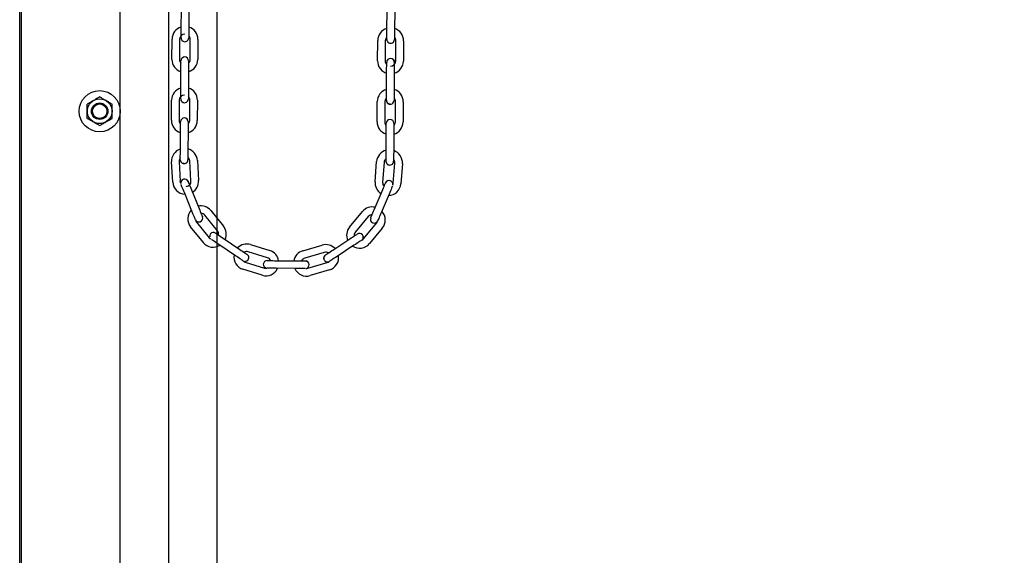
# Model space of a CAD drawing. Header units: inches. Extents: x 170 to 312, y 215 to 248.
# Tile 284 of 656: x 209.906 to 210.924, y 240.635 to 241.189. Entities that reach past the tile are written whole.
import ezdxf

# ---------------------------------------------------------------- set-up
doc = ezdxf.new("R2010")
doc.units = ezdxf.units.IN
doc.header["$LTSCALE"] = 0.25
doc.header["$MEASUREMENT"] = 0
doc.layers.add('ANNOTATIONS', color=1, linetype='Continuous')
doc.layers.add('MOTOR RH', color=7, linetype='Continuous')
doc.styles.add('ARIAL', font='arial.ttf', dxfattribs={"height": 0.09375})
doc.dimstyles.new('STANDARD$0', dxfattribs={"dimtxt": 0.09375, "dimasz": 0.09375, "dimexe": 0.03125, "dimexo": 0.046875, "dimgap": 0.09, "dimtad": 0, "dimtih": 1, "dimtoh": 1, "dimdec": 4, "dimzin": 0, "dimdsep": 46, "dimtxsty": 'ARIAL', "dimcen": 0.09, "dimadec": 0, "dimazin": 0, "dimtfac": 1, "dimtdec": 4, "dimtofl": 0, "dimtmove": 0, "dimatfit": 1, "dimfxl": 1, "dimtolj": 1, "dimtzin": 0, "dimarcsym": 0})

# ---------------------------------------------------------------- blocks, each defined once
blk = doc.blocks.new('*D26')
at = {"layer": 'ANNOTATIONS', "color": 0, "lineweight": -2, "transparency": 16777216}
for p, q in [((209.953, 244.125), (211.799, 244.125)), ((211.7677, 244.0313), (211.7677, 242.3317)), ((211.7677, 240.1972), (211.7677, 241.8968)), ((211.0372, 240.1034), (211.799, 240.1034))]:
    blk.add_line(p, q, dxfattribs=at)
at = {"layer": 'ANNOTATIONS', "color": 0, "transparency": 16777216}
for points in [[(211.7521, 244.0313), (211.7833, 244.0313), (211.7677, 244.125)], [(211.7521, 240.1972), (211.7833, 240.1972), (211.7677, 240.1034)]]:
    blk.add_solid(points, dxfattribs=at)
at = {"layer": 'defpoints', "color": 0, "transparency": 16777216}
for p in [(209.9061, 244.125), (210.9903, 240.1034), (211.7677, 240.1034)]:
    blk.add_point(p, dxfattribs=at)
at = {"layer": 'ANNOTATIONS', "color": 0, "transparency": 16777216, "insert": (211.7677, 242.1142), "char_height": 0.09375, "attachment_point": 5, "style": 'ARIAL'}
blk.add_mtext('\\A1;OPENING\\PHEIGHT', dxfattribs=at)
blk = doc.blocks.new('*D27')
at = {"layer": 'ANNOTATIONS', "color": 0, "lineweight": -2, "transparency": 16777216}
for p, q in [((209.953, 244.961), (212.4539, 244.961)), ((212.4227, 244.8673), (212.4227, 242.7497)), ((212.4227, 240.1972), (212.4227, 242.3148)), ((211.9575, 240.1034), (212.4539, 240.1034))]:
    blk.add_line(p, q, dxfattribs=at)
at = {"layer": 'ANNOTATIONS', "color": 0, "transparency": 16777216}
for points in [[(212.4071, 244.8673), (212.4383, 244.8673), (212.4227, 244.961)], [(212.4071, 240.1972), (212.4383, 240.1972), (212.4227, 240.1034)]]:
    blk.add_solid(points, dxfattribs=at)
at = {"layer": 'defpoints', "color": 0, "transparency": 16777216}
for p in [(209.9061, 244.961), (211.9107, 240.1034), (212.4227, 240.1034)]:
    blk.add_point(p, dxfattribs=at)
at = {"layer": 'ANNOTATIONS', "color": 0, "transparency": 16777216, "insert": (212.4227, 242.5322), "char_height": 0.09375, "attachment_point": 5, "style": 'ARIAL'}
blk.add_mtext('\\A1;TOTAL\\PHEIGHT', dxfattribs=at)

msp = doc.modelspace()

# ---------------------------------------------------------------- linework, layer by layer
at = {"layer": 'MOTOR RH'}
for p, q in [((209.90612, 240.10342), (209.90612, 245.60178)), ((209.90795, 240.1061), (209.90795, 244.91339)), ((210.01014, 240.1061), (210.01014, 244.91339)), ((210.06017, 244.63662), (210.06017, 240.10342)), ((210.1102, 240.1061), (210.1102, 244.29598)), ((210.07318, 241.17899), (210.07332, 241.19986)), ((210.0812, 241.1998), (210.08105, 241.17894)), ((210.2859, 241.17748), (210.28605, 241.19835)), ((210.29392, 241.19829), (210.29377, 241.17743)), ((210.0635, 241.14756), (210.06365, 241.16843)), ((210.07153, 241.16837), (210.07138, 241.14751)), ((210.07311, 241.16975), (210.07311, 241.16976)), ((210.0824, 241.14743), (210.08255, 241.16829)), ((210.09042, 241.16824), (210.09027, 241.14737)), ((210.27623, 241.14605), (210.27638, 241.16692)), ((210.28425, 241.16686), (210.2841, 241.146)), ((210.29513, 241.14592), (210.29527, 241.16679)), ((210.30315, 241.16673), (210.303, 241.14586)), ((210.07273, 241.116), (210.07288, 241.13687)), ((210.08075, 241.13681), (210.0806, 241.11595)), ((210.28545, 241.11449), (210.2856, 241.13536)), ((210.29348, 241.1353), (210.29333, 241.11444)), ((210.06306, 241.08457), (210.0632, 241.10544)), ((210.07108, 241.10538), (210.07093, 241.08452)), ((210.08195, 241.08444), (210.0821, 241.1053)), ((210.08998, 241.10525), (210.08983, 241.08438)), ((210.27578, 241.08306), (210.27593, 241.10393)), ((210.2838, 241.10387), (210.28366, 241.08301)), ((210.29468, 241.08293), (210.29483, 241.10379)), ((210.3027, 241.10374), (210.30255, 241.08287)), ((210.07228, 241.05301), (210.07243, 241.07388)), ((210.0803, 241.07382), (210.08016, 241.05295)), ((210.28501, 241.0515), (210.28515, 241.07237)), ((210.29303, 241.07231), (210.29288, 241.05145)), ((210.06438, 241.02073), (210.06314, 241.04156)), ((210.071, 241.04203), (210.07224, 241.0212)), ((210.08325, 241.02186), (210.082, 241.04269)), ((210.08986, 241.04316), (210.09111, 241.02233)), ((210.27362, 241.02104), (210.27516, 241.04185)), ((210.28302, 241.04126), (210.28147, 241.02046)), ((210.29247, 241.01964), (210.29401, 241.04045)), ((210.30186, 241.03987), (210.30032, 241.01906)), ((210.0843, 240.9905), (210.07642, 241.00982)), ((210.08371, 241.01279), (210.09159, 240.99347)), ((210.27273, 240.99218), (210.28088, 241.01139)), ((210.28813, 241.00832), (210.27998, 240.98911)), ((210.11072, 240.9702), (210.09758, 240.9864)), ((210.1037, 240.99136), (210.11684, 240.97515)), ((210.24723, 240.97423), (210.26059, 240.99025)), ((210.26664, 240.9852), (210.25327, 240.96918)), ((210.09604, 240.95829), (210.0829, 240.9745)), ((210.08902, 240.97946), (210.10216, 240.96325)), ((210.26173, 240.96212), (210.2751, 240.97814)), ((210.27014, 240.97917), (210.2712, 240.97851)), ((210.28115, 240.9731), (210.26778, 240.95708)), ((210.12925, 240.94465), (210.11198, 240.95636)), ((210.11639, 240.96287), (210.13367, 240.95117)), ((210.14491, 240.95614), (210.16484, 240.94995)), ((210.19887, 240.9497), (210.21889, 240.95561)), ((210.23005, 240.95049), (210.24749, 240.96194)), ((210.25182, 240.95536), (210.23438, 240.94391)), ((210.1625, 240.94243), (210.14257, 240.94862)), ((210.22112, 240.94806), (210.2011, 240.94215)), ((210.1393, 240.93809), (210.15923, 240.9319)), ((210.16203, 240.93955), (210.16234, 240.93955)), ((210.16216, 240.93955), (210.16204, 240.93955)), ((210.17128, 240.93949), (210.19215, 240.93934)), ((210.17141, 240.93948), (210.19215, 240.93934)), ((210.20422, 240.93158), (210.22424, 240.93749)), ((210.15689, 240.92438), (210.13697, 240.93057)), ((210.16782, 240.93164), (210.16609, 240.93165)), ((210.16955, 240.93162), (210.16769, 240.93164)), ((210.19209, 240.93146), (210.17136, 240.93161)), ((210.19222, 240.93146), (210.17136, 240.93161)), ((210.19403, 240.93145), (210.19209, 240.93146)), ((210.19576, 240.93144), (210.1939, 240.93145)), ((210.19736, 240.93143), (210.19563, 240.93144)), ((210.19877, 240.93142), (210.19723, 240.93143)), ((210.19992, 240.93141), (210.19863, 240.93142)), ((210.20077, 240.9314), (210.19978, 240.93141)), ((210.2013, 240.9314), (210.20064, 240.9314)), ((210.22647, 240.92994), (210.20645, 240.92403))]:
    msp.add_line(p, q, dxfattribs=at)
at = {"layer": 'MOTOR RH', "flags": 128}
for points in [[(210.07311, 241.16974), (210.07311, 241.16992), (210.07311, 241.17044), (210.07312, 241.1713), (210.07313, 241.17245), (210.07314, 241.17385), (210.07315, 241.17545), (210.07316, 241.17719), (210.07318, 241.17899)], [(210.08105, 241.17894), (210.08104, 241.17713), (210.08102, 241.1754), (210.08101, 241.1738), (210.081, 241.17239), (210.08099, 241.17124)], [(210.28585, 241.16979), (210.28585, 241.17094), (210.28586, 241.17234), (210.28588, 241.17394), (210.28589, 241.17568), (210.2859, 241.17748)], [(210.081, 241.17208), (210.08099, 241.17124), (210.08099, 241.17039), (210.08098, 241.16986), (210.08098, 241.16968)], [(210.28583, 241.16823), (210.28584, 241.16841), (210.28584, 241.16893), (210.28585, 241.16979), (210.28585, 241.17063)], [(210.29373, 241.17057), (210.29372, 241.16973), (210.29371, 241.16888), (210.29371, 241.16835), (210.29371, 241.16817)], [(210.29377, 241.17743), (210.29376, 241.17562), (210.29375, 241.17389), (210.29374, 241.17229), (210.29373, 241.17088), (210.29372, 241.16973)], [(210.29247, 241.14728), (210.29325, 241.14606), (210.29354, 241.14455)], [(210.07288, 241.13687), (210.07289, 241.13867), (210.0729, 241.14041), (210.07291, 241.14201), (210.07292, 241.14341), (210.07293, 241.14456)], [(210.07293, 241.14372), (210.07293, 241.14456), (210.07294, 241.14541), (210.07294, 241.14594), (210.07294, 241.14611)], [(210.07294, 241.14594), (210.07294, 241.14612)], [(210.0808, 241.1445), (210.0808, 241.14335), (210.08079, 241.14195), (210.08078, 241.14035), (210.08076, 241.13862), (210.08075, 241.13681)], [(210.08082, 241.14606), (210.08081, 241.14588), (210.08081, 241.14536), (210.0808, 241.1445), (210.0808, 241.14366)], [(210.2856, 241.13536), (210.28561, 241.13716), (210.28563, 241.1389), (210.28564, 241.1405), (210.28565, 241.1419), (210.28566, 241.14305)], [(210.28565, 241.14221), (210.28566, 241.14305), (210.28566, 241.1439), (210.28567, 241.14443), (210.28567, 241.14461)], [(210.29354, 241.14455), (210.29354, 241.14438), (210.29354, 241.14385), (210.29353, 241.14299), (210.29352, 241.14184), (210.29351, 241.14044), (210.2935, 241.13884), (210.29349, 241.13711), (210.29348, 241.1353)], [(210.07266, 241.10675), (210.07266, 241.10693), (210.07267, 241.10745), (210.07267, 241.10831), (210.07268, 241.10946), (210.07269, 241.11086), (210.0727, 241.11246), (210.07272, 241.1142), (210.07273, 241.116)], [(210.08055, 241.10909), (210.08055, 241.10825), (210.08054, 241.1074), (210.08054, 241.10687), (210.08054, 241.10669)], [(210.0806, 241.11595), (210.08059, 241.11414), (210.08058, 241.1124), (210.08057, 241.1108), (210.08056, 241.1094), (210.08055, 241.10825)], [(210.28539, 241.10525), (210.28539, 241.10542), (210.28539, 241.10594), (210.2854, 241.1068), (210.2854, 241.10764)], [(210.2854, 241.1068), (210.28541, 241.10795), (210.28542, 241.10935), (210.28543, 241.11095), (210.28544, 241.11269), (210.28545, 241.11449)], [(210.29328, 241.10758), (210.29327, 241.10674), (210.29327, 241.10589), (210.29326, 241.10536), (210.29326, 241.10518)], [(210.29333, 241.11444), (210.29331, 241.11263), (210.2933, 241.1109), (210.29329, 241.1093), (210.29328, 241.10789), (210.29327, 241.10674)], [(210.07388, 241.10387), (210.07507, 241.10309), (210.07657, 241.10278)], [(210.28539, 241.10524), (210.28539, 241.10542)], [(210.2893, 241.10127), (210.28779, 241.10159), (210.28658, 241.10239)], [(210.07243, 241.07388), (210.07244, 241.07568), (210.07245, 241.07742), (210.07247, 241.07902), (210.07248, 241.08042), (210.07248, 241.08157)], [(210.07248, 241.08073), (210.07248, 241.08157), (210.07249, 241.08242), (210.07249, 241.08295), (210.0725, 241.08313)], [(210.08036, 241.08151), (210.08035, 241.08036), (210.08034, 241.07896), (210.08033, 241.07736), (210.08032, 241.07563), (210.0803, 241.07382)], [(210.08037, 241.08307), (210.08037, 241.08289), (210.08036, 241.08237), (210.08036, 241.08151), (210.08035, 241.08067)], [(210.28515, 241.07237), (210.28517, 241.07417), (210.28518, 241.07591), (210.28519, 241.07751), (210.2852, 241.07891), (210.28521, 241.08006)], [(210.2852, 241.07922), (210.28521, 241.08006), (210.28522, 241.08091), (210.28522, 241.08144), (210.28522, 241.08162)], [(210.29308, 241.08), (210.29307, 241.07885), (210.29306, 241.07745), (210.29305, 241.07585), (210.29304, 241.07412), (210.29303, 241.07231)], [(210.29309, 241.08156), (210.29309, 241.08138), (210.29309, 241.08086), (210.29308, 241.08), (210.29308, 241.07916)], [(210.07222, 241.04376), (210.07222, 241.04394), (210.07222, 241.04446), (210.07223, 241.04532), (210.07223, 241.04577)], [(210.07223, 241.04532), (210.07224, 241.04647), (210.07225, 241.04787), (210.07226, 241.04947), (210.07227, 241.05121), (210.07228, 241.05301)], [(210.0801, 241.04526), (210.08009, 241.04441), (210.08009, 241.04388), (210.08009, 241.0437)], [(210.08016, 241.05295), (210.08014, 241.05115), (210.08013, 241.04941), (210.08012, 241.04781), (210.08011, 241.04641), (210.0801, 241.04526)], [(210.08011, 241.04645), (210.08011, 241.04641)], [(210.28495, 241.04381), (210.28496, 241.04496), (210.28497, 241.04636), (210.28498, 241.04796), (210.28499, 241.0497), (210.28501, 241.0515)], [(210.29288, 241.05145), (210.29287, 241.04964), (210.29286, 241.0479), (210.29284, 241.0463), (210.29283, 241.0449), (210.29283, 241.04375)], [(210.07222, 241.04376), (210.07222, 241.04394)], [(210.07612, 241.03979), (210.07462, 241.0401), (210.07344, 241.04088)], [(210.28494, 241.04226), (210.28494, 241.04243), (210.28495, 241.04295), (210.28495, 241.04381)], [(210.28494, 241.04225), (210.28494, 241.04243)], [(210.28496, 241.04496), (210.28496, 241.04499)], [(210.28614, 241.0394), (210.28735, 241.03859), (210.28885, 241.03828)], [(210.29283, 241.0442), (210.29283, 241.04375), (210.29282, 241.0429), (210.29282, 241.04237), (210.29281, 241.04223)], [(210.29282, 241.04237), (210.29281, 241.04219)], [(210.07266, 241.01942), (210.07241, 241.02018), (210.07224, 241.0212)], [(210.07642, 241.00982), (210.07574, 241.01149), (210.07509, 241.0131), (210.07448, 241.01458), (210.07395, 241.01588), (210.07352, 241.01694), (210.0732, 241.01774), (210.073, 241.01822), (210.07296, 241.01831)], [(210.07929, 241.02272), (210.07937, 241.02264), (210.08022, 241.02136)], [(210.08022, 241.02136), (210.08029, 241.02119), (210.08049, 241.02071), (210.08081, 241.01992), (210.08124, 241.01885), (210.08177, 241.01755), (210.08238, 241.01607), (210.08303, 241.01446), (210.08371, 241.01279)], [(210.28088, 241.01139), (210.28158, 241.01305), (210.28226, 241.01465), (210.28289, 241.01612), (210.28343, 241.01742), (210.28388, 241.01847)], [(210.28298, 241.01634), (210.28343, 241.01742)], [(210.28388, 241.01847), (210.28422, 241.01926), (210.28442, 241.01975), (210.28449, 241.0199)], [(210.28442, 241.01975), (210.28449, 241.01991)], [(210.28965, 241.022), (210.28815, 241.02231), (210.28667, 241.02204)], [(210.29171, 241.01675), (210.29167, 241.01667), (210.29147, 241.01619), (210.29113, 241.0154), (210.29068, 241.01434), (210.29014, 241.01305), (210.28951, 241.01158), (210.28883, 241.00998), (210.28813, 241.00832)], [(210.29202, 241.01787), (210.29229, 241.01861), (210.29247, 241.01964)], [(210.08778, 240.98196), (210.08772, 240.98209), (210.08752, 240.98258), (210.0872, 240.98337), (210.08677, 240.98444), (210.08624, 240.98574), (210.08563, 240.98722), (210.08498, 240.98883), (210.0843, 240.9905)], [(210.09159, 240.99347), (210.09227, 240.9918), (210.09293, 240.99019), (210.09353, 240.98871), (210.09406, 240.98741), (210.09449, 240.98635)], [(210.09367, 240.98837), (210.09406, 240.98741)], [(210.09449, 240.98635), (210.09482, 240.98555), (210.09502, 240.98507), (210.09508, 240.9849)], [(210.26912, 240.98367), (210.26918, 240.98383), (210.26939, 240.98432), (210.26972, 240.9851)], [(210.26972, 240.9851), (210.27017, 240.98616), (210.27072, 240.98745), (210.27135, 240.98892), (210.27202, 240.99052), (210.27273, 240.99218)], [(210.27017, 240.98616), (210.27058, 240.98711)], [(210.27998, 240.98911), (210.27927, 240.98745), (210.27859, 240.98585), (210.27797, 240.98438), (210.27742, 240.98309), (210.27697, 240.98203), (210.27664, 240.98124), (210.27643, 240.98076), (210.27638, 240.98062)], [(210.26912, 240.98367), (210.26918, 240.98383)], [(210.10327, 240.96701), (210.10267, 240.9656), (210.10265, 240.9641)], [(210.10873, 240.96806), (210.10888, 240.96796), (210.10932, 240.96767), (210.11002, 240.96719), (210.11098, 240.96654), (210.11214, 240.96576), (210.11346, 240.96486), (210.1149, 240.96389), (210.11639, 240.96287)], [(210.24749, 240.96194), (210.249, 240.96294), (210.25045, 240.96389), (210.25179, 240.96477), (210.25296, 240.96554), (210.25392, 240.96617), (210.25464, 240.96664), (210.25508, 240.96693), (210.25523, 240.96702)], [(210.26068, 240.96589), (210.26126, 240.96447), (210.26125, 240.96297)], [(210.11198, 240.95636), (210.11048, 240.95737), (210.10905, 240.95834), (210.10772, 240.95924), (210.10656, 240.96002), (210.10561, 240.96067), (210.1049, 240.96115), (210.10446, 240.96144), (210.10434, 240.96153)], [(210.25952, 240.96043), (210.2594, 240.96035), (210.25896, 240.96006), (210.25825, 240.95959), (210.25728, 240.95896), (210.25611, 240.95819), (210.25478, 240.95731), (210.25333, 240.95635), (210.25182, 240.95536)], [(210.13689, 240.93948), (210.13677, 240.93956), (210.13633, 240.93986), (210.13562, 240.94034), (210.13467, 240.94098), (210.13351, 240.94177), (210.13218, 240.94267), (210.13075, 240.94364), (210.12925, 240.94465)], [(210.13367, 240.95117), (210.13516, 240.95016), (210.1366, 240.94919), (210.13792, 240.94829), (210.13909, 240.9475), (210.14004, 240.94686)], [(210.13823, 240.94808), (210.13909, 240.9475)], [(210.14004, 240.94686), (210.14075, 240.94638), (210.14118, 240.94608), (210.14133, 240.94598)], [(210.22232, 240.94541), (210.22247, 240.94551)], [(210.22233, 240.94541), (210.22247, 240.94551), (210.22291, 240.94579), (210.22362, 240.94626)], [(210.22362, 240.94626), (210.22459, 240.9469), (210.22576, 240.94767), (210.22709, 240.94854), (210.22855, 240.9495), (210.23005, 240.95049)], [(210.22459, 240.9469), (210.22545, 240.94746)], [(210.23438, 240.94391), (210.23287, 240.94292), (210.23142, 240.94196), (210.23008, 240.94108), (210.22891, 240.94031), (210.22795, 240.93968), (210.22723, 240.93921), (210.22679, 240.93892), (210.22667, 240.93884)], [(210.14001, 240.93889), (210.14129, 240.93944), (210.14238, 240.94052)], [(210.16221, 240.93955), (210.16287, 240.93954)], [(210.16273, 240.93955), (210.16359, 240.93954)], [(210.16287, 240.93954), (210.16372, 240.93954)], [(210.16359, 240.93954), (210.16474, 240.93953), (210.16614, 240.93952), (210.16787, 240.93951)], [(210.16372, 240.93954), (210.16487, 240.93953), (210.16627, 240.93952)], [(210.16474, 240.93953), (210.16577, 240.93952)], [(210.16487, 240.93953), (210.16577, 240.93952)], [(210.16774, 240.93951), (210.16948, 240.9395), (210.17128, 240.93949)], [(210.16787, 240.93951), (210.16961, 240.9395), (210.17141, 240.93948)], [(210.19215, 240.93934), (210.19395, 240.93932), (210.19569, 240.93931), (210.19729, 240.9393), (210.19882, 240.93929)], [(210.19228, 240.93934), (210.19408, 240.93932), (210.19582, 240.93931), (210.19742, 240.9393)], [(210.19282, 240.93933), (210.19408, 240.93932)], [(210.19869, 240.93929), (210.19984, 240.93928), (210.20083, 240.93928)], [(210.19882, 240.93929), (210.19997, 240.93928)], [(210.20069, 240.93928), (210.20135, 240.93927)], [(210.20122, 240.93927), (210.2014, 240.93927)], [(210.20135, 240.93927), (210.20153, 240.93927)], [(210.20135, 240.93927), (210.2014, 240.93927)], [(210.2014, 240.93927), (210.2029, 240.93896), (210.20394, 240.93832)], [(210.22119, 240.93996), (210.22062, 240.94138), (210.22062, 240.94288)], [(210.16064, 240.93192), (210.16047, 240.93199), (210.15943, 240.93263)], [(210.15954, 240.93265), (210.1606, 240.93199), (210.16159, 240.93171)], [(210.16281, 240.93167), (210.16215, 240.93168), (210.16201, 240.93168)], [(210.16228, 240.93167), (210.16215, 240.93168)], [(210.16622, 240.93165), (210.16468, 240.93166), (210.16353, 240.93167), (210.16268, 240.93167)], [(210.16482, 240.93166), (210.16367, 240.93166), (210.16281, 240.93167)], [(210.17123, 240.93161), (210.16942, 240.93162)], [(210.17136, 240.93161), (210.16955, 240.93162)], [(210.2013, 240.9314), (210.20117, 240.9314)], [(210.20144, 240.9314), (210.2013, 240.9314)]]:
    msp.add_lwpolyline(points, dxfattribs=at)
at = {"layer": 'MOTOR RH'}
for radius in [0.02129, 0.01277, 0.00852, 0.0075]:
    msp.add_circle((209.98885, 241.09396), radius, dxfattribs=at)
for centre, radius, start, end in [((210.07684, 241.16834), 0.01319, 106.06756, 179.59345), ((210.07723, 241.16833), 0.01319, 359.59345, 73.11934), ((210.28956, 241.16683), 0.01319, 106.06756, 179.59345), ((210.28996, 241.16682), 0.01319, 359.59345, 73.11934), ((210.07684, 241.16834), 0.00531, 89.59345, 179.59345), ((210.07705, 241.16971), 0.00394, 179.59345, 359.59347), ((210.07723, 241.16833), 0.00531, 359.59345, 44.86854), ((210.28956, 241.16683), 0.00531, 134.31785, 179.59345), ((210.28977, 241.1682), 0.00394, 179.59345, 359.59347), ((210.28996, 241.16682), 0.00531, 359.59345, 44.86837), ((210.07669, 241.14747), 0.01319, 179.59345, 253.11934), ((210.07669, 241.14747), 0.00531, 179.59345, 224.86854), ((210.07688, 241.14609), 0.00394, 359.59345, 179.59343), ((210.07709, 241.14747), 0.01319, 286.06756, 359.59345), ((210.07709, 241.14747), 0.00531, 314.31903, 359.59345), ((210.2896, 241.14458), 0.00394, 359.59345, 179.59343), ((210.28942, 241.14596), 0.01319, 179.59345, 253.11934), ((210.28942, 241.14596), 0.00531, 179.59345, 224.86854), ((210.28981, 241.14596), 0.00531, 269.59345, 359.59345), ((210.28981, 241.14596), 0.01319, 286.06756, 359.59345), ((210.07639, 241.10534), 0.01319, 106.06756, 179.59345), ((210.07679, 241.10534), 0.01319, 359.59345, 73.11934), ((210.28912, 241.10384), 0.01319, 106.06756, 179.59345), ((210.28951, 241.10383), 0.01319, 359.59345, 73.11934), ((210.07639, 241.10534), 0.00531, 89.59345, 179.59345), ((210.0766, 241.10672), 0.00394, 179.59345, 359.59347), ((210.07679, 241.10534), 0.00531, 359.59345, 44.86854), ((210.28912, 241.10384), 0.00531, 134.31778, 179.59345), ((210.28951, 241.10383), 0.00531, 359.59345, 44.86854), ((210.28932, 241.10521), 0.00394, 179.59345, 359.59347), ((210.07643, 241.0831), 0.00394, 359.59345, 179.59343), ((210.07625, 241.08448), 0.01319, 179.59345, 253.11934), ((210.07625, 241.08448), 0.00531, 179.59345, 224.86854), ((210.07664, 241.08448), 0.01319, 286.06756, 359.59345), ((210.07664, 241.08448), 0.00531, 314.31881, 359.59345), ((210.28897, 241.08297), 0.01319, 179.59345, 253.11934), ((210.28897, 241.08297), 0.00531, 179.59345, 224.86854), ((210.28916, 241.08159), 0.00394, 359.59345, 179.59343), ((210.28936, 241.08297), 0.01319, 286.06756, 359.59345), ((210.28936, 241.08297), 0.00531, 314.31868, 359.59345), ((210.0763, 241.04235), 0.01319, 107.68463, 183.42299), ((210.0763, 241.04235), 0.00531, 139.99843, 183.42299), ((210.07669, 241.04237), 0.00531, 3.42299, 50.02479), ((210.07669, 241.04237), 0.01319, 3.42299, 74.71907), ((210.28832, 241.04087), 0.01319, 104.46783, 175.76391), ((210.28871, 241.04084), 0.01319, 355.76391, 71.50227), ((210.07615, 241.04373), 0.00394, 179.59345, 359.59347), ((210.28832, 241.04087), 0.00531, 129.1613, 175.76391), ((210.28888, 241.04222), 0.00394, 179.59345, 359.59347), ((210.28871, 241.04084), 0.00531, 355.76391, 39.18793), ((210.07755, 241.02152), 0.01319, 183.42299, 267.72504), ((210.07658, 241.01987), 0.00394, 22.1777, 186.55655), ((210.07794, 241.02154), 0.00531, 273.42299, 3.42299), ((210.07794, 241.02154), 0.01319, 301.08335, 3.42299), ((210.28678, 241.02006), 0.01319, 175.76391, 238.10355), ((210.28678, 241.02006), 0.00531, 175.76391, 224.41855), ((210.28812, 241.01837), 0.00394, 352.38028, 157.00921), ((210.28717, 241.02003), 0.01319, 271.46186, 355.76391), ((210.09345, 240.98306), 0.01319, 39.03164, 102.54191), ((210.27072, 240.9818), 0.01319, 76.64499, 140.15526), ((210.09314, 240.98281), 0.01319, 135.82227, 219.03164), ((210.09144, 240.98342), 0.00394, 202.1777, 22.17769), ((210.09345, 240.98306), 0.00531, 39.03164, 87.6356), ((210.27072, 240.9818), 0.00531, 91.55096, 140.15526), ((210.27102, 240.98155), 0.01319, 320.15526, 43.36463), ((210.09314, 240.98281), 0.00531, 194.11624, 219.03164), ((210.10659, 240.96685), 0.01319, 335.52136, 39.03164), ((210.25735, 240.96578), 0.01319, 140.15526, 203.66554), ((210.27274, 240.98213), 0.00394, 157.0092, 337.00919), ((210.27102, 240.98155), 0.00531, 320.15526, 345.07144), ((210.10653, 240.9648), 0.00394, 55.88557, 145.88557), ((210.10659, 240.96685), 0.00531, 350.42709, 39.03164), ((210.25735, 240.96578), 0.00531, 140.15526, 179.59259), ((210.25739, 240.96373), 0.00394, 310.03282, 123.3013), ((210.10628, 240.9666), 0.01319, 219.03164, 302.241), ((210.10628, 240.9666), 0.00531, 219.03164, 243.94593), ((210.141, 240.94354), 0.01319, 72.73951, 136.24979), ((210.22262, 240.94296), 0.01319, 42.93711, 106.44739), ((210.25765, 240.96553), 0.01319, 236.9459, 320.15526), ((210.25765, 240.96553), 0.00531, 295.24088, 320.15526), ((210.14088, 240.94317), 0.01319, 169.53015, 252.73951), ((210.13912, 240.94272), 0.00394, 235.88557, 55.8856), ((210.141, 240.94354), 0.00531, 72.73951, 121.34425), ((210.16092, 240.93735), 0.01319, 9.22924, 72.73951), ((210.20261, 240.93706), 0.01319, 106.44739, 169.95766), ((210.22448, 240.94212), 0.00394, 123.30133, 303.30134), ((210.22262, 240.94296), 0.00531, 57.84342, 106.44739), ((210.22273, 240.94259), 0.01319, 286.44739, 9.65675), ((210.14088, 240.94317), 0.00531, 227.82446, 252.73951), ((210.162, 240.93561), 0.00394, 89.59345, 263.1433), ((210.16092, 240.93735), 0.00531, 24.13555, 72.73951), ((210.20261, 240.93706), 0.00531, 106.44739, 155.05028), ((210.2015, 240.93533), 0.00394, 276.0436, 89.59345), ((210.22273, 240.94259), 0.00531, 286.44739, 311.36397), ((210.1608, 240.93697), 0.01319, 252.73951, 335.94888), ((210.1608, 240.93697), 0.00531, 252.73951, 278.31919), ((210.20272, 240.93668), 0.01319, 203.23802, 286.44739), ((210.20272, 240.93668), 0.00531, 261.53305, 286.44739)]:
    msp.add_arc(centre, radius, start, end, dxfattribs=at)
for points, knots in [([(209.98885, 241.10871), (209.98785, 241.10813), (209.98583, 241.10696), (209.98362, 241.10569), (209.98249, 241.10504), (209.98246, 241.10502)], [0, 0, 0, 0, 0.4843371, 0.9863252, 1, 1, 1, 1]), ([(209.99523, 241.10502), (209.99434, 241.10553), (209.99252, 241.10658), (209.9904, 241.10781), (209.9892, 241.1085), (209.98885, 241.10871)], [0, 0, 0, 0, 0.40629469, 0.8272685, 1, 1, 1, 1]), ([(209.99523, 241.10502), (209.99434, 241.10553), (209.99252, 241.10658), (209.9904, 241.10781), (209.9892, 241.1085), (209.98885, 241.10871)], [0, 0, 0, 0, 0.4062869, 0.82727, 1, 1, 1, 1]), ([(209.98246, 241.10502), (209.98157, 241.1045), (209.97975, 241.10345), (209.97763, 241.10223), (209.97642, 241.10153), (209.97607, 241.10133)], [0, 0, 0, 0, 0.4062996, 0.8272686, 1, 1, 1, 1]), ([(209.97607, 241.09396), (209.97607, 241.09412), (209.97607, 241.09523), (209.97607, 241.09729), (209.97607, 241.09957), (209.97607, 241.1009), (209.97607, 241.10133)], [0, 0, 0, 0, 0.0665352, 0.4352862, 0.8145477, 1, 1, 1, 1]), ([(210.00162, 241.10133), (210.00063, 241.1019), (209.99861, 241.10307), (209.9964, 241.10435), (209.99526, 241.105), (209.99523, 241.10502)], [0, 0, 0, 0, 0.4843315, 0.9863252, 1, 1, 1, 1]), ([(210.00162, 241.10133), (210.00063, 241.1019), (209.99861, 241.10307), (209.9964, 241.10435), (209.99526, 241.105), (209.99523, 241.10502)], [0, 0, 0, 0, 0.4843418, 0.9863253, 1, 1, 1, 1]), ([(210.00162, 241.09396), (210.00162, 241.09412), (210.00162, 241.09523), (210.00162, 241.09729), (210.00162, 241.09957), (210.00162, 241.1009), (210.00162, 241.10133)], [0, 0, 0, 0, 0.0665352, 0.4352862, 0.8145477, 1, 1, 1, 1]), ([(209.97607, 241.08658), (209.97607, 241.0872), (209.97607, 241.08868), (209.97607, 241.09114), (209.97607, 241.09301), (209.97607, 241.09396)], [0, 0, 0, 0, 0.2654613, 0.6280785, 1, 1, 1, 1]), ([(209.97607, 241.08658), (209.97707, 241.08601), (209.97909, 241.08484), (209.9813, 241.08356), (209.98243, 241.08291), (209.98246, 241.08289)], [0, 0, 0, 0, 0.4843366, 0.9863252, 1, 1, 1, 1]), ([(209.99523, 241.08289), (209.99613, 241.08341), (209.99795, 241.08446), (210.00007, 241.08568), (210.00127, 241.08638), (210.00162, 241.08658)], [0, 0, 0, 0, 0.4062945, 0.8272686, 1, 1, 1, 1]), ([(209.99523, 241.08289), (209.99613, 241.08341), (209.99795, 241.08446), (210.00007, 241.08568), (210.00127, 241.08638), (210.00162, 241.08658)], [0, 0, 0, 0, 0.40628648, 0.82726969, 1, 1, 1, 1]), ([(210.00162, 241.08658), (210.00162, 241.0872), (210.00162, 241.08868), (210.00162, 241.09114), (210.00162, 241.09301), (210.00162, 241.09396)], [0, 0, 0, 0, 0.2654613, 0.6280785, 1, 1, 1, 1]), ([(210.00162, 241.08658), (210.00162, 241.0872), (210.00162, 241.08868), (210.00162, 241.09114), (210.00162, 241.09301), (210.00162, 241.09396)], [0, 0, 0, 0, 0.2654595, 0.6280849, 1, 1, 1, 1]), ([(209.98246, 241.08289), (209.98335, 241.08238), (209.98518, 241.08133), (209.98729, 241.0801), (209.9885, 241.07941), (209.98885, 241.07921)], [0, 0, 0, 0, 0.4062996, 0.8272681, 1, 1, 1, 1]), ([(209.98885, 241.07921), (209.98984, 241.07978), (209.99186, 241.08095), (209.99407, 241.08222), (209.9952, 241.08288), (209.99523, 241.08289)], [0, 0, 0, 0, 0.4843323, 0.9863252, 1, 1, 1, 1]), ([(209.98885, 241.07921), (209.98984, 241.07978), (209.99186, 241.08095), (209.99407, 241.08222), (209.9952, 241.08288), (209.99523, 241.08289)], [0, 0, 0, 0, 0.4843415, 0.9863242, 1, 1, 1, 1])]:
    msp.add_open_spline(points, degree=3, knots=knots, dxfattribs=at)

# ---------------------------------------------------------------- dimensions: what is measured, and where the dimension line sits
at = {"layer": 'ANNOTATIONS'}
for base, p1, p2, text, picture, middle in [((212.4227, 240.10342), (209.90612, 244.96103), (211.91065, 240.10342), 'TOTAL\\PHEIGHT', '*D27', (212.4227, 242.53223)), ((211.76771, 240.10342), (209.90612, 244.12505), (210.99031, 240.10342), 'OPENING\\PHEIGHT', '*D26', (211.76771, 242.11424))]:
    dim = msp.add_linear_dim(base=base, p1=p1, p2=p2, angle=90, text=text, dimstyle='STANDARD$0', dxfattribs=at)
    dim.commit()
    dim.dimension.update_dxf_attribs({"geometry": picture, "text_midpoint": middle})

doc.saveas('drawing.dxf')
